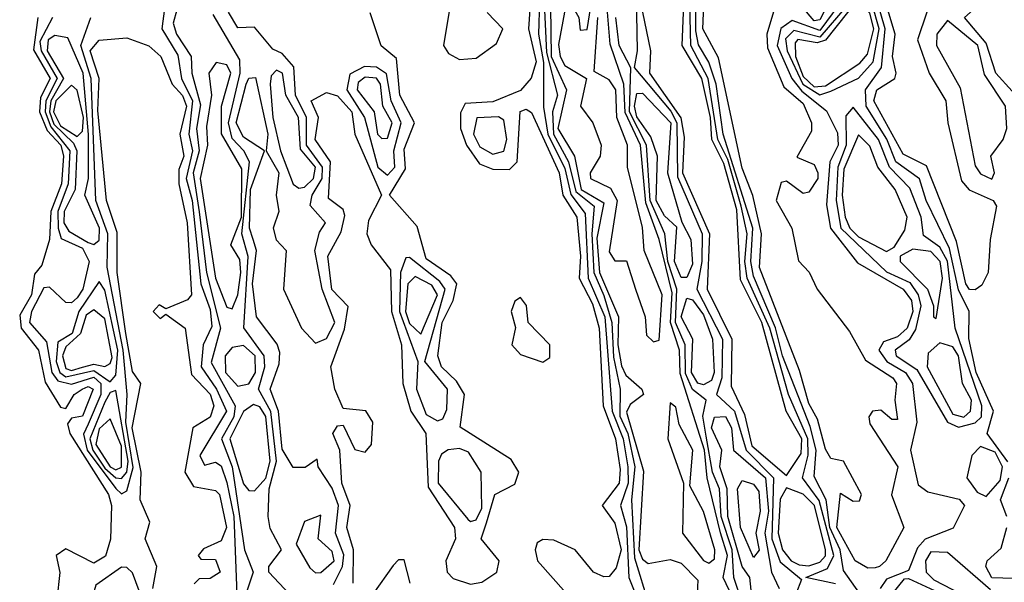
# Model space of a CAD drawing. Extents: x 2889633 to 3052318, y 540750 to 918690.
# Tile 635 of 656: x 2963111 to 2964888, y 863876 to 864891. Entities that reach past the tile are written whole.
import ezdxf

# ---------------------------------------------------------------- set-up
doc = ezdxf.new("R2010")
doc.units = 0

msp = doc.modelspace()

# ---------------------------------------------------------------- linework, layer by layer
at = {"layer": '0CON02XD'}
for points in [[(2964122.5, 864872.5), (2964135, 864873.3), (2964142.1, 864915), (2964128.4, 864965), (2964126.3, 865016.3), (2964115, 865044.5), (2964095, 865055.3), (2964069.2, 865045), (2964061.9, 865035), (2964077.5, 864997.5), (2964085, 864958), (2964120, 864895), (2964122.5, 864872.5)], [(2964893.9, 864093.9), (2964856.9, 864145), (2964868.2, 864185), (2964837.1, 864255), (2964823.6, 864316.4), (2964824.2, 864365), (2964805, 864403.8), (2964788.8, 864478.8), (2964746.5, 864565), (2964735, 864604), (2964691.8, 864635), (2964675.8, 864675.8), (2964638.5, 864735), (2964637.3, 864765), (2964666.4, 864805), (2964673.1, 864875), (2964643.8, 864975)], [(2964902.2, 864762.2), (2964872.2, 864795), (2964855, 864849.2), (2964815.8, 864895), (2964894, 864965)], [(2963375.7, 864935), (2963368.1, 864875), (2963397, 864827), (2963403.3, 864785), (2963423.4, 864745), (2963416.8, 864685), (2963423.3, 864655), (2963412, 864605), (2963422.5, 864565), (2963438.5, 864415), (2963455, 864368.8), (2963457.9, 864337.9), (2963442.2, 864305), (2963439.1, 864265), (2963466.8, 864225), (2963484.4, 864185), (2963436.7, 864105), (2963445, 864087.5), (2963465, 864093.3), (2963475, 864086.7), (2963485, 864056.7), (2963498, 863995), (2963503.1, 863855)], [(2964034.4, 864945), (2964029.4, 864875), (2964043.1, 864815), (2964034.2, 864785.8), (2964015, 864763.3), (2963965, 864743.1), (2963915, 864740), (2963906.6, 864723.4), (2963906.7, 864695), (2963917.8, 864665), (2963941.2, 864631.2), (2963965, 864621.4), (2963995, 864620.8), (2964009.2, 864635), (2964014.3, 864725.7), (2964025, 864730), (2964035, 864724), (2964084.5, 864615), (2964091.1, 864575), (2964116.5, 864535), (2964123.5, 864465), (2964120.6, 864425), (2964145, 864378.8), (2964156.9, 864335), (2964164.3, 864195), (2964186.2, 864135), (2964195, 864080), (2964193.1, 864055), (2964162.5, 864015), (2964185, 863983.3), (2964196.8, 863935), (2964187.5, 863902.5), (2964175, 863886.7), (2964165, 863886.2), (2964146.7, 863895), (2964113.3, 863935), (2964075, 863952.5), (2964055, 863953.8), (2964045, 863947.5), (2964041.2, 863935), (2964045.8, 863915), (2964097.1, 863857.1)], [(2964056.9, 864935), (2964061.8, 864831.8), (2964081.8, 864755), (2964072.5, 864725), (2964074.2, 864685), (2964101.8, 864635), (2964115, 864581.5), (2964148.1, 864555), (2964143.7, 864505), (2964147.2, 864435), (2964165, 864393.5), (2964180, 864345), (2964182.7, 864282.7), (2964194.6, 864225), (2964194, 864176), (2964208.4, 864145), (2964221.3, 864085), (2964215.5, 864025), (2964220.8, 863920.8), (2964246.4, 863836.4)], [(2964223.8, 864935), (2964225.6, 864835), (2964220, 864805), (2964286.3, 864726.3), (2964297.1, 864705), (2964298.1, 864608.1), (2964342.9, 864505), (2964342.1, 864455), (2964332.9, 864405), (2964379.1, 864315), (2964378.2, 864245), (2964368.8, 864215), (2964400.9, 864185), (2964421.8, 864115), (2964471.3, 864065), (2964468.6, 863955), (2964483.5, 863913.5), (2964521.7, 863881.7), (2964511.4, 863855)], [(2964495, 864068.8), (2964521.1, 864108.9), (2964522.5, 864135), (2964494.5, 864185), (2964450.5, 864345), (2964411.8, 864421.8), (2964405, 864548), (2964382, 864632), (2964360.3, 864675), (2964357.8, 864715), (2964342.2, 864785), (2964306.4, 864845), (2964310, 864935)], [(2964583.4, 863873.4), (2964530, 863885), (2964568.9, 863901.1), (2964580.4, 863925), (2964553.9, 864023.9), (2964523.5, 864065), (2964534.1, 864105.9), (2964533.2, 864135), (2964498.7, 864215), (2964464.7, 864335), (2964424.1, 864425), (2964419.7, 864455), (2964424.1, 864505), (2964412.9, 864555), (2964388.9, 864638.9), (2964371.1, 864675), (2964353.6, 864785), (2964322.5, 864845), (2964319.7, 864945)], [(2964626.7, 863856.7), (2964597.9, 863897.9), (2964591.8, 863935), (2964572.9, 863975), (2964566.2, 864025), (2964545, 864067.5), (2964548.2, 864115), (2964537.7, 864157.7), (2964487.5, 864285), (2964475.2, 864335.2), (2964435, 864428.8), (2964430.3, 864455), (2964434.1, 864515), (2964380.7, 864685), (2964368, 864775), (2964354.7, 864814.7), (2964336, 864846), (2964331.2, 864871.2), (2964331.2, 864945)], [(2964641.7, 863901.7), (2964618.8, 863915), (2964585.6, 863975), (2964592.5, 864037.5), (2964615, 864022.5), (2964626.4, 864023.6), (2964630, 864035), (2964597.5, 864095), (2964575, 864100), (2964565, 864116.7), (2964550.9, 864170.9), (2964535, 864198.8), (2964518.3, 864258.3), (2964445.9, 864444.1), (2964449.6, 864505), (2964433.9, 864573.9), (2964415, 864623.3), (2964372.4, 864822.4), (2964343.9, 864875), (2964346.9, 864946.9)], [(2964601.4, 864935), (2964555, 864871.6), (2964505, 864889.5), (2964484.7, 864875.3), (2964478.2, 864845), (2964504.6, 864785), (2964522.3, 864762.3), (2964567.1, 864727.1), (2964587, 864687), (2964587.9, 864665), (2964573.3, 864635), (2964567, 864557), (2964574.2, 864515), (2964622.9, 864452.9), (2964705.3, 864405.3), (2964720.4, 864385), (2964722.5, 864365), (2964712.7, 864335), (2964695, 864319.1), (2964669.7, 864310.3), (2964661.4, 864295), (2964675.7, 864275), (2964709.4, 864255), (2964722.2, 864235), (2964730, 864165), (2964718.8, 864115), (2964732.3, 864052.3), (2964749.7, 864039.7), (2964806.4, 864026.4), (2964816.2, 864015), (2964795.7, 863974.3), (2964745, 863954.2), (2964731.2, 863938.8), (2964715, 863897.5), (2964675, 863882), (2964664, 863865)], [(2964555, 864755.9), (2964575, 864762.5), (2964625, 864785.8), (2964650.9, 864815), (2964662.2, 864875), (2964649.1, 864919.1), (2964635, 864934.4), (2964603.5, 864916.5), (2964555, 864860), (2964508.3, 864871.7), (2964493, 864857), (2964495.9, 864835), (2964524, 864775), (2964555, 864755.9)], [(2963888.8, 864921.2), (2963875.8, 864845), (2963885, 864830), (2963905, 864819.2)], [(2964049.2, 864925), (2964047.4, 864865), (2964056.2, 864813.8), (2964056.6, 864733.4), (2964064.2, 864685), (2964095, 864622.9), (2964106, 864576), (2964131.9, 864541.9), (2964137.2, 864425), (2964167.1, 864355), (2964180.3, 864185), (2964200, 864135), (2964208.8, 864085), (2964209.1, 864055), (2964195.6, 864015), (2964206.3, 863976.3), (2964210.5, 863885), (2964230.4, 863835)], [(2964069.3, 864915), (2964070.2, 864825), (2964097.7, 864765), (2964082.6, 864695), (2964112.1, 864645), (2964124.7, 864585), (2964165, 864561.2), (2964152.7, 864497.3), (2964157.4, 864435), (2964191.5, 864355), (2964190.3, 864305), (2964197.1, 864267.1), (2964205, 864250), (2964234, 864225), (2964237.1, 864215), (2964212.7, 864197.3), (2964206.4, 864183.6), (2964236.6, 864076.6), (2964228.4, 863935), (2964235, 863918.1), (2964245, 863910.5), (2964285, 863917.5), (2964305, 863910.8), (2964335, 863880), (2964333.6, 863856.4)], [(2964475, 864917.5), (2964459.4, 864865), (2964460.7, 864840.7), (2964490, 864770), (2964525, 864740), (2964540, 864705), (2964540, 864690), (2964513.3, 864643.3), (2964545, 864630), (2964551.2, 864615), (2964551.2, 864605), (2964535, 864580), (2964525, 864577.5), (2964495, 864600), (2964485, 864597.5), (2964476.2, 864565), (2964504.2, 864515), (2964516.4, 864456.4), (2964536, 864436), (2964550, 864405), (2964608.7, 864328.7), (2964637.1, 864277.1), (2964686.7, 864245), (2964693.3, 864235), (2964690, 864205), (2964695, 864170), (2964685, 864170), (2964665, 864186.7), (2964650, 864185), (2964643.3, 864175), (2964645, 864162.5), (2964695.8, 864085), (2964684.1, 864034.1), (2964706.7, 863975), (2964673.8, 863915), (2964662.5, 863905), (2964655, 863902.5), (2964641.7, 863901.7)], [(2964545, 864770.3), (2964565, 864771.8), (2964627.1, 864812.9), (2964640.8, 864829.1), (2964652.4, 864875), (2964645, 864903.1), (2964635, 864914.5), (2964625, 864915.4), (2964605, 864904), (2964565, 864854.1), (2964550.4, 864849.6), (2964515, 864855.4), (2964510.2, 864849.8), (2964510.8, 864825), (2964525, 864788.5), (2964545, 864770.3)], [(2964835, 864404.2), (2964825, 864404.3), (2964818.1, 864415), (2964801.4, 864491.4), (2964747.4, 864627.4), (2964705, 864648.8), (2964652.5, 864745), (2964658, 864765), (2964690, 864785), (2964692.5, 864795), (2964685.8, 864825), (2964690.6, 864865), (2964675.6, 864915)], [(2963395, 864908.8), (2963388.5, 864885), (2963394.4, 864865), (2963420.6, 864825), (2963421.9, 864795), (2963437.4, 864737.4), (2963430.7, 864695), (2963435.3, 864655), (2963424.7, 864615), (2963435.3, 864544.7), (2963448.4, 864435), (2963473.8, 864335), (2963457, 864273), (2963500.5, 864195), (2963497.8, 864175), (2963475.4, 864135), (2963494.6, 864085), (2963517.3, 863935), (2963532.5, 863895), (2963519.2, 863855)], [(2963598, 863855), (2963561.2, 863895), (2963561.2, 863905), (2963584, 863935), (2963563.4, 863973.4), (2963560, 863995), (2963561.8, 864045), (2963574.7, 864095), (2963564.8, 864184.8), (2963542.5, 864225), (2963553.8, 864265), (2963552.7, 864285), (2963515.6, 864335.6), (2963523.9, 864463.9), (2963512.5, 864505), (2963526.2, 864635), (2963515.7, 864655), (2963495, 864677.1), (2963488, 864705), (2963509.2, 864795), (2963508.9, 864818.9), (2963460.7, 864900.7)], [(2963677.5, 863872.5), (2963693.8, 863905), (2963696.1, 863926.1), (2963681.5, 863965), (2963686.4, 864015), (2963675, 864046.2), (2963650, 864085), (2963648.3, 864098.3), (2963626.7, 864083.3), (2963605, 864083.3), (2963585, 864116.7), (2963578.5, 864185), (2963563.3, 864225), (2963579.7, 864270.3), (2963580.8, 864290.8), (2963575.9, 864305.9), (2963538.6, 864355), (2963531.2, 864415), (2963538.9, 864475), (2963532.5, 864495), (2963526.2, 864515), (2963528, 864585), (2963553.3, 864655), (2963515, 864679.4), (2963502.3, 864705), (2963520, 864775), (2963525, 864785.8), (2963536.9, 864786.9), (2963558.9, 864685), (2963556.2, 864655), (2963578.9, 864615), (2963574.4, 864575), (2963578.8, 864545), (2963568.6, 864515), (2963574.3, 864494.3), (2963592.5, 864475), (2963587.5, 864405), (2963620, 864335), (2963645, 864307.5), (2963665, 864316), (2963680, 864345), (2963657.3, 864405), (2963644.2, 864475), (2963652.3, 864507.7), (2963663.3, 864525), (2963635.8, 864555.8), (2963638.9, 864575), (2963657.1, 864605), (2963658, 864625), (2963628.9, 864665), (2963628.8, 864715), (2963609.2, 864755), (2963606.2, 864806.2), (2963585, 864830), (2963568.3, 864838.3), (2963535, 864877.5), (2963505, 864876.7), (2963488, 864905)], [(2963712.9, 863875), (2963713.5, 863935), (2963701.9, 863975), (2963707.5, 864015), (2963692.7, 864055), (2963688.8, 864115), (2963676.2, 864145), (2963685, 864158.8), (2963695, 864160), (2963716.1, 864116.1), (2963735, 864111.2), (2963746.2, 864125), (2963748.8, 864165), (2963735.9, 864185.9), (2963695, 864190), (2963680, 864225), (2963673.1, 864265), (2963697.2, 864332.8), (2963704, 864374), (2963674.7, 864404.7), (2963667.1, 864465), (2963691.7, 864508.3), (2963698.3, 864538.3), (2963695, 864548.8), (2963668.8, 864568.8), (2963672.2, 864635), (2963644.4, 864675), (2963650.8, 864715), (2963637.5, 864745), (2963665, 864760), (2963685, 864754), (2963710.6, 864725), (2963715.8, 864685), (2963764, 864575), (2963740.9, 864529.1), (2963737.5, 864505), (2963745.4, 864485.4), (2963780.3, 864440.3), (2963782.2, 864365), (2963800, 864305), (2963802.5, 864235), (2963817.1, 864185), (2963844, 864145), (2963848.3, 864048.3), (2963896, 863975), (2963898, 863955), (2963880, 863915), (2963882.5, 863895), (2963893.3, 863883.3), (2963925, 863873.3), (2963945, 863876.7), (2963972, 863895), (2963976.2, 863915), (2963944.2, 863955), (2963953.9, 863983.9), (2963968.8, 864035), (2964005, 864053.3), (2964012, 864075), (2963997.9, 864097.9), (2963906.2, 864156.2), (2963914, 864215), (2963899.3, 864239.3), (2963872.2, 864265), (2963865.6, 864285), (2963873.8, 864345), (2963893.5, 864385), (2963900, 864415), (2963889.3, 864429.3), (2963845, 864460), (2963828.3, 864518.3), (2963778.8, 864575), (2963807.5, 864622.5), (2963805, 864657.5), (2963824, 864705), (2963797.5, 864755), (2963791.2, 864821.2), (2963763.9, 864843.9), (2963743.9, 864903.9)], [(2963905, 864819.2), (2963935, 864822), (2963971.4, 864848.6), (2963983.3, 864875), (2963955, 864904)], [(2964094.6, 864905), (2964083.6, 864846.4), (2964086.5, 864825), (2964095, 864808.8), (2964134.3, 864785), (2964123.5, 864735), (2964145.6, 864705), (2964160.4, 864665), (2964158.8, 864645), (2964140.5, 864615), (2964141.1, 864605), (2964177.2, 864587.3), (2964189.1, 864565), (2964175, 864472.5), (2964185, 864456.2), (2964206.2, 864456.2), (2964222.2, 864405), (2964240, 864355), (2964242.1, 864322.1), (2964255, 864310)], [(2964418.7, 863805), (2964380.5, 863885), (2964388.6, 863925), (2964375.5, 863965.5), (2964351.6, 864065), (2964346.8, 864115), (2964302.9, 864252.9), (2964301.6, 864295), (2964285.7, 864345), (2964288.4, 864398.4), (2964265.3, 864495), (2964241.2, 864561.2), (2964231.4, 864665), (2964203.9, 864723.9), (2964201.1, 864775), (2964176.9, 864846.9), (2964171.9, 864905)], [(2964235.3, 864905), (2964249.2, 864835), (2964247.7, 864795), (2964304, 864714), (2964310.5, 864679.5), (2964307, 864615), (2964356.1, 864505), (2964351.5, 864405), (2964396.5, 864315), (2964395, 864230), (2964419.3, 864179.3), (2964432.3, 864122.3), (2964495, 864068.8)], [(2964562, 864905), (2964555, 864890.8), (2964545, 864889.2), (2964523.6, 864913.6)], [(2964748.1, 864905), (2964731.2, 864855), (2964752.5, 864795), (2964782, 864745), (2964785.8, 864705), (2964810.6, 864600.6), (2964824.2, 864584.2), (2964867.5, 864565), (2964873.8, 864555), (2964862, 864495), (2964858.6, 864435), (2964847.4, 864412.6), (2964835, 864404.2)], [(2963144.4, 864895), (2963136.6, 864836.6), (2963166.7, 864785), (2963149.3, 864750.7), (2963147.4, 864725), (2963161.2, 864691.2), (2963185.9, 864665), (2963190.7, 864645), (2963187.1, 864595), (2963167.5, 864545), (2963165.4, 864494.6), (2963151.7, 864448.3), (2963138, 864432), (2963132.7, 864395), (2963111.5, 864358.5), (2963114.4, 864335), (2963145.4, 864295.4), (2963157.6, 864237.6), (2963185, 864192.5), (2963195, 864190), (2963210, 864215), (2963224, 864225), (2963235, 864229.4), (2963243.8, 864225), (2963225, 864176), (2963205, 864172.5), (2963197.5, 864162.5), (2963202, 864145), (2963271.8, 864035), (2963277.3, 864015), (2963275.5, 863954.5), (2963266.2, 863923.8), (2963245, 863910.8), (2963195, 863936.7), (2963177.5, 863925), (2963183.9, 863893.9), (2963178.8, 863845)], [(2963170.8, 864895), (2963148.1, 864851.9), (2963150, 864835), (2963179.2, 864785), (2963158.6, 864745), (2963157.2, 864725), (2963167.9, 864697.9), (2963201.9, 864655), (2963198.8, 864595), (2963180.3, 864545), (2963180.9, 864515), (2963186.4, 864496.4), (2963225, 864479.1), (2963237.1, 864455), (2963225.4, 864405), (2963215, 864389.4), (2963205, 864380.8), (2963195, 864381.4), (2963165, 864408.6), (2963155, 864407.5), (2963133.1, 864365), (2963129.2, 864345), (2963159.9, 864309.9), (2963169.6, 864255), (2963180.1, 864240.1), (2963205, 864233.8), (2963245, 864246.6), (2963257.7, 864235), (2963258, 864215), (2963235, 864161.9), (2963226.6, 864143.4), (2963233.5, 864115), (2963285, 864045.6), (2963295, 864036)], [(2963295, 864036), (2963305, 864041.2), (2963316.5, 864083.5), (2963302.8, 864165), (2963305.4, 864215.4), (2963297.9, 864295), (2963269.1, 864445), (2963270.7, 864505), (2963248.8, 864565), (2963240.3, 864785), (2963221.5, 864845), (2963240, 864895)], [(2964255, 864310), (2964265, 864313.3), (2964270.3, 864395), (2964238.1, 864475), (2964235, 864516.7), (2964207.9, 864625), (2964208, 864665), (2964188.8, 864715), (2964186.7, 864765), (2964175, 864782.8), (2964148, 864798), (2964154.7, 864895.3)], [(2964415, 863840.8), (2964400, 863885), (2964396.9, 863935), (2964376.9, 863995), (2964373.8, 864045), (2964361.6, 864075), (2964349.8, 864140.2), (2964343.7, 864176.3), (2964350, 864205), (2964325, 864224.4), (2964312.8, 864252.8), (2964312.2, 864305), (2964294.3, 864345), (2964296.8, 864405), (2964280.8, 864455), (2964275.4, 864505), (2964248.9, 864565), (2964242.5, 864665), (2964211.6, 864725), (2964214.2, 864804.2), (2964192.7, 864845), (2964186.9, 864895)], [(2964865, 864603.8), (2964870, 864615), (2964863.3, 864645), (2964885.8, 864675), (2964892.5, 864695), (2964890, 864735), (2964852.3, 864792.3), (2964840, 864845), (2964785, 864890), (2964765.8, 864865), (2964765.7, 864845), (2964808.3, 864768.3), (2964835, 864627.5), (2964845, 864613.3), (2964865, 864603.8)], [(2963245, 864485.7), (2963255, 864493.3), (2963255.3, 864515.2), (2963228.9, 864575), (2963235.4, 864604.6), (2963235.8, 864684.2), (2963225.9, 864795), (2963198.3, 864858.3), (2963175, 864862.7), (2963162.9, 864855), (2963161.2, 864835), (2963190.6, 864785), (2963167.8, 864745), (2963165.2, 864725), (2963173.1, 864703.1), (2963208.6, 864668.6), (2963214.7, 864655), (2963211.5, 864585), (2963191.8, 864545), (2963191.2, 864525), (2963200, 864510), (2963235, 864489.5), (2963245, 864485.7)], [(2963351.4, 863865), (2963358.8, 863905), (2963338, 863955), (2963346, 863985), (2963328.6, 864025), (2963330.4, 864075), (2963314.7, 864155), (2963330, 864235), (2963315, 864256.7), (2963302.7, 864325), (2963287.3, 864435), (2963287.1, 864507.1), (2963268.1, 864565), (2963252.7, 864727.3), (2963254.6, 864785), (2963238.9, 864835), (2963255, 864854.2), (2963305, 864858.8), (2963344.2, 864844.2), (2963366, 864825), (2963386.7, 864775), (2963405, 864754.3), (2963412.3, 864735), (2963400.5, 864685), (2963407.7, 864645), (2963398.8, 864621.2), (2963398.8, 864595), (2963413.6, 864525), (2963421.2, 864395), (2963414, 864386), (2963375, 864370), (2963363, 864377), (2963352.5, 864365), (2963365, 864352.5), (2963375, 864360), (2963410, 864335), (2963421.5, 864251.5), (2963455, 864215.8), (2963461.9, 864195), (2963455, 864174), (2963423.8, 864155), (2963409.4, 864075), (2963425, 864049.2), (2963465, 864042), (2963472, 864035), (2963484.4, 863975), (2963475, 863951.2), (2963443, 863937), (2963433.3, 863925), (2963438.3, 863918.3), (2963465, 863917.5), (2963473.3, 863895), (2963455, 863883.3), (2963435, 863882.5), (2963426.4, 863873.6)], [(2963495, 864370), (2963505.3, 864394.7), (2963510.6, 864435), (2963508.9, 864458.9), (2963492.5, 864485), (2963511.9, 864535), (2963512.3, 864622.3), (2963475.4, 864685.4), (2963475.5, 864735), (2963492.5, 864795), (2963485, 864810), (2963465.8, 864814.2), (2963452.9, 864795), (2963457.5, 864755), (2963448.3, 864698.3), (2963450.4, 864665), (2963437.1, 864605), (2963464.6, 864425), (2963485, 864372.5), (2963495, 864370)], [(2963615, 864587.1), (2963625, 864588.9), (2963641.8, 864605), (2963645.3, 864625), (2963618, 864658), (2963614.6, 864715), (2963591.9, 864755), (2963585.7, 864795), (2963575, 864800), (2963565, 864790), (2963563.3, 864775), (2963567.9, 864715), (2963581.8, 864655), (2963604.6, 864594.6), (2963615, 864587.1)], [(2963775, 864610.6), (2963788.2, 864625), (2963786.4, 864655), (2963799.6, 864705), (2963781.5, 864745), (2963773.3, 864793.3), (2963755, 864805.6), (2963733.4, 864806.6), (2963707, 864793), (2963701.8, 864765), (2963733.8, 864715), (2963757.8, 864625), (2963775, 864610.6)], [(2963215, 864680.4), (2963225, 864690), (2963226.7, 864715), (2963215, 864764), (2963205, 864772.9), (2963176.7, 864745), (2963172.3, 864725), (2963185, 864699.8), (2963215, 864680.4)], [(2963765, 864677.1), (2963775, 864677.5), (2963783.3, 864705), (2963766.7, 864735), (2963762.2, 864775), (2963755, 864785.5), (2963735, 864787.5), (2963722.3, 864777.7), (2963720.5, 864765), (2963750.8, 864725), (2963757.1, 864685), (2963765, 864677.1)], [(2964305, 864426), (2964292.7, 864455), (2964297, 864517), (2964275, 864537.5), (2964260, 864565), (2964262.2, 864645), (2964249.9, 864679.9), (2964225, 864716), (2964220.7, 864735), (2964225, 864758), (2964235, 864758.6), (2964285.9, 864705), (2964280, 864615), (2964305.9, 864525.9), (2964322, 864495), (2964325, 864450), (2964315, 864426.2), (2964305, 864426)], [(2964805, 864156.2), (2964835, 864164.3), (2964846.9, 864175), (2964847.1, 864195), (2964799.4, 864335), (2964785, 864455.8), (2964771.2, 864481.2), (2964741.7, 864501.7), (2964737.8, 864535), (2964717.4, 864587.4), (2964680.5, 864625), (2964660.9, 864675), (2964615, 864733.3), (2964602.1, 864717.9), (2964602.7, 864665), (2964587.5, 864625), (2964584.6, 864565), (2964593.1, 864515), (2964675, 864436.5), (2964717.1, 864417.1), (2964732.1, 864395), (2964736.9, 864375), (2964727.3, 864332.7), (2964716.2, 864313.8), (2964690.8, 864295), (2964692.9, 864285), (2964730, 864260), (2964785.3, 864165.3), (2964805, 864156.2)], [(2963965, 864648.6), (2963985, 864654), (2963990.5, 864675), (2963985, 864710), (2963975, 864715.8), (2963935.9, 864714.1), (2963930, 864685), (2963941.9, 864661.9), (2963965, 864648.6)], [(2964675, 864473.3), (2964688.8, 864481.2), (2964708.6, 864511.4), (2964712.5, 864535), (2964690.6, 864585), (2964659.4, 864625), (2964645, 864663.3), (2964625, 864683.3), (2964598.4, 864621.6), (2964595.3, 864575), (2964600.9, 864535), (2964609.2, 864515), (2964625, 864499.5), (2964675, 864473.3)], [(2964765, 864352.5), (2964776.2, 864425), (2964772.3, 864455), (2964755, 864472.9), (2964722.7, 864477.3), (2964700, 864465), (2964700, 864455), (2964749.2, 864405), (2964760, 864375), (2964760, 864355), (2964765, 864352.5)], [(2963865, 864167.5), (2963875, 864171.2), (2963882.1, 864187.9), (2963883.3, 864225), (2963842.5, 864275), (2963879.1, 864405), (2963869.2, 864419.1), (2963815, 864462.5), (2963808.3, 864461.7), (2963798.5, 864435), (2963796.4, 864365), (2963830, 864275), (2963827.5, 864225), (2963845, 864179.2), (2963865, 864167.5)], [(2963275, 864238), (2963285, 864250), (2963288.4, 864295), (2963265, 864403.3), (2963255, 864418.8), (2963218.2, 864365), (2963206.2, 864325), (2963180.4, 864309.6), (2963177.5, 864275), (2963183.9, 864255), (2963195, 864247.3), (2963245, 864258.6), (2963275, 864238)], [(2963835, 864323.8), (2963865.4, 864395), (2963855, 864412.5), (2963825, 864428.1), (2963811.8, 864415), (2963807.8, 864365), (2963815, 864343.1), (2963835, 864323.8)], [(2964055, 864273.8), (2964068, 864282), (2964068, 864305), (2964028.8, 864345), (2964025.6, 864375.6), (2964015, 864390), (2964005, 864383.3), (2963998, 864365), (2964006.2, 864336.2), (2963999.2, 864305), (2964015, 864287.5), (2964055, 864273.8)], [(2964345, 864232.5), (2964335, 864235.6), (2964323.5, 864255), (2964325.6, 864315), (2964304.7, 864355), (2964315, 864388.8), (2964325, 864385.7), (2964345, 864358.6), (2964361.1, 864315), (2964364.5, 864255), (2964359.3, 864240.7), (2964345, 864232.5)], [(2963205, 864258.2), (2963225, 864264.2), (2963245, 864270), (2963265, 864265.5), (2963275, 864270.8), (2963278.2, 864281.8), (2963265, 864351.4), (2963245, 864367.8), (2963231.5, 864358.5), (2963220.9, 864325), (2963195, 864301.1), (2963188.7, 864285), (2963195, 864262.1), (2963205, 864258.2)], [(2963505, 864230), (2963525, 864234.2), (2963536.9, 864255), (2963536.2, 864285), (2963515, 864303.6), (2963495, 864300), (2963481.9, 864285), (2963482.5, 864255), (2963505, 864230)], [(2964815, 864174.5), (2964826.9, 864185), (2964828.8, 864205), (2964812.5, 864235), (2964805.3, 864285), (2964795, 864301.1), (2964771.4, 864308.6), (2964750.2, 864289.8), (2964748.5, 864265), (2964795, 864180), (2964815, 864174.5)], [(2963295, 864063.5), (2963304.7, 864075.3), (2963306.9, 864095), (2963285, 864222.5), (2963275, 864218.8), (2963265, 864201.4), (2963237.9, 864135), (2963243.3, 864115), (2963265, 864082.5), (2963285, 864064.6), (2963295, 864063.5)], [(2963535, 864041.2), (2963555.7, 864064.3), (2963563.6, 864095), (2963555.7, 864175.7), (2963545, 864192.7), (2963533.1, 864196.9), (2963515, 864184.3), (2963490.7, 864135), (2963515, 864054), (2963525, 864042), (2963535, 864041.2)], [(2964355, 863911.2), (2964365, 863918.8), (2964365.8, 863935), (2964345, 864004.2), (2964320.5, 864050.5), (2964325.8, 864115), (2964301.1, 864161.1), (2964295, 864192.5), (2964285, 864200), (2964280.8, 864135), (2964308.8, 864055), (2964307.1, 863965), (2964345, 863915.6), (2964355, 863911.2)], [(2963285, 864079.2), (2963295, 864084.4), (2963295, 864122), (2963275, 864171.2), (2963255, 864153.3), (2963249, 864125), (2963275, 864084.7), (2963285, 864079.2)], [(2964433.1, 863845), (2964428.8, 863885), (2964414.7, 863904.7), (2964389.2, 863995), (2964387.7, 864045), (2964374.6, 864085), (2964378, 864115), (2964359.6, 864155), (2964365, 864174), (2964385, 864175.7), (2964395.4, 864155), (2964399.2, 864115), (2964456.9, 864065), (2964462.4, 864005), (2964455.8, 863965), (2964467.5, 863895), (2964481.4, 863865)], [(2963925, 863985.8), (2963935, 863989.2), (2963945, 864010), (2963944.3, 864075), (2963921.2, 864111.2), (2963905, 864117.9), (2963884.6, 864115.4), (2963872.5, 864107.5), (2963867.3, 864095), (2963866.2, 864055), (2963920.2, 863990.2), (2963925, 863985.8)], [(2964855, 864031.4), (2964880, 864060), (2964884.7, 864085), (2964871, 864111), (2964845, 864121.5), (2964828.9, 864105), (2964820, 864065), (2964838.8, 864038.8), (2964855, 864031.4)], [(2964892.2, 863995), (2964881.1, 864025), (2964896, 864065)], [(2964435, 863921.2), (2964411.9, 863975), (2964406.2, 864045), (2964415, 864060), (2964435, 864053.3), (2964445, 864040), (2964447.5, 864005), (2964439.4, 863965), (2964445.5, 863934.5), (2964435, 863921.2)], [(2964535, 863906.1), (2964555, 863912.9), (2964565, 863924), (2964565.3, 863935), (2964545.2, 864015.2), (2964525, 864035.5), (2964495, 864046.7), (2964483.7, 864026.4), (2964479.6, 863965), (2964487.9, 863935), (2964503.3, 863915), (2964517.8, 863907.8), (2964535, 863906.1)], [(2963645, 863893.3), (2963655, 863894), (2963678.9, 863915), (2963675, 863932), (2963650, 863955), (2963655, 863997.5), (2963625, 863986.2), (2963610, 863945), (2963635, 863902.5), (2963645, 863893.3)], [(2964905, 863883.5), (2964865, 863884.4), (2964854.2, 863905), (2964856.7, 863915), (2964881.9, 863938.1), (2964892.2, 863975)], [(2964862.7, 863862.7), (2964785, 863930), (2964755, 863931.4), (2964745.6, 863915), (2964746.9, 863895), (2964760.8, 863880.8), (2964810.8, 863855)], [(2963315, 863781.2), (2963332.9, 863815), (2963332.9, 863845), (2963315, 863893.3), (2963305, 863903.3), (2963295, 863903.8), (2963248.8, 863871.2), (2963243.8, 863855), (2963250, 863835), (2963275, 863802.5), (2963295, 863784.4), (2963315, 863781.2)], [(2963815.8, 863875), (2963805, 863916.7), (2963795, 863916.7), (2963785, 863906.7), (2963748.8, 863855)], [(2964685, 863854.2), (2964707.5, 863882.5), (2964715, 863883.3), (2964785, 863850.9)]]:
    msp.add_lwpolyline(points, dxfattribs=at)

doc.saveas('drawing.dxf')
